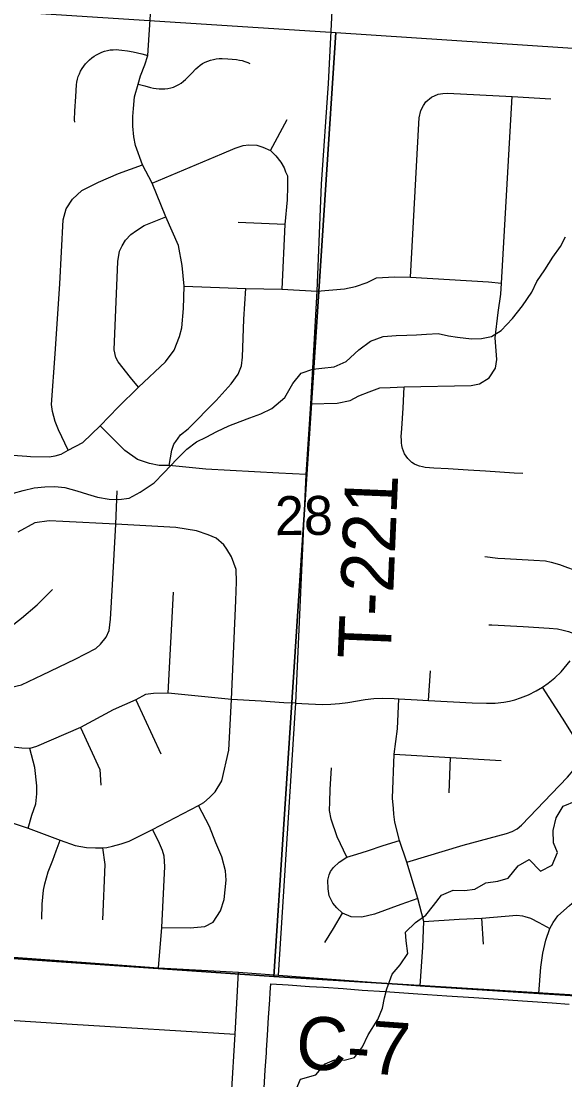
# Model space of a CAD drawing. Extents: x 114843 to 284848, y 317643 to 566895.
# Drawn here: x 270309 to 273394, y 367292 to 373300 of the extents above; entities that cross this region are included whole.
import ezdxf

# ---------------------------------------------------------------- set-up
doc = ezdxf.new("R2010")
doc.units = 0
for name, color, linetype in [('GM_X_Corporation', 7, 'Continuous'), ('GM_X_County_Road', 7, 'Continuous'), ('GM_X_County_Road_Text', 7, 'Continuous'), ('GM_X_Minor_River', 7, 'Continuous'), ('GM_X_Section', 7, 'Continuous'), ('GM_X_Section_Text', 7, 'Continuous'), ('GM_X_Township_Road', 7, 'Continuous'), ('GM_X_Township_Road_Text', 7, 'Continuous')]:
    doc.layers.add(name, color=color, linetype=linetype)

msp = doc.modelspace()

# ---------------------------------------------------------------- linework, layer by layer
at = {"layer": 'GM_X_Corporation'}
msp.add_lwpolyline([(271687.2, 367247), (271693.7, 367346.8), (271700.4, 367446.5), (271701.3, 367460.6), (271707, 367546.3), (271713.6, 367646.1), (271720.2, 367745.9), (271722.9, 367787.7), (271726.2, 367837.6), (271825, 367831), (271944.7, 367822.8), (272025.7, 367817.4), (272135.6, 367809.9), (272244.9, 367801.6), (272374.9, 367792.8), (272559.4, 367780.3), (272724.2, 367769.2), (272878.1, 367758.7), (273043.5, 367747.5), (273183.1, 367738), (273322.9, 367728.5), (273419.7, 367721.9)], dxfattribs=at)
at = {"layer": 'GM_X_County_Road'}
msp.add_lwpolyline([(269323.1, 368051.4), (269399.7, 368042.4), (270033.7, 368004.9), (271087.8, 367927.7), (271541.8, 367903.3), (271768.8, 367887.2), (272574.3, 367825.6), (273246.4, 367782.5), (274895.4, 367679.1), (275664.7, 367619.4), (275965.4, 367605), (276259.1, 367583.4), (276378.8, 367578.3), (276513, 367570.5), (276709.4, 367554.8), (276984.5, 367531.7), (277976.1, 367462.7), (277997.4, 367461.3)], dxfattribs=at)
at = {"layer": 'GM_X_Minor_River'}
for points in [[(273370.5, 372021.3), (273398.8, 372075.2)], [(270265.5, 370620.7), (270319.6, 370636.4), (270383.7, 370652), (270443.6, 370657.6), (270499.6, 370659.2), (270557.5, 370652.9), (270625.3, 370634.4), (270685.1, 370615.9), (270743, 370599.5), (270808.8, 370587.1), (270862.7, 370584.7), (270922.7, 370592.3), (270984.9, 370628), (271063.2, 370679.6), (271119.6, 370737.3), (271194.1, 370817), (271248.4, 370870.8), (271304.6, 370912.5), (271358.8, 370940.2), (271418.9, 370971.9), (271487.1, 371003.5), (271551.2, 371029.1), (271607.3, 371048.8), (271669.4, 371072.4), (271731.6, 371102.1), (271805.9, 371163.7), (271850.4, 371243.6), (271898.8, 371303.4), (271964.9, 371325), (272014.9, 371330.7), (272084.9, 371338.3), (272153, 371367.9), (272225.4, 371435.5), (272291.7, 371483.2), (272363.8, 371510.8), (272437.8, 371516.3), (272497.8, 371517.9), (272551.7, 371519.6), (272609.7, 371523.2), (272675.7, 371526.8), (272733.5, 371514.4), (272785.4, 371506), (272865.3, 371497.5), (272921.2, 371499.1), (272977.3, 371510.8), (273033.5, 371544.5), (273097.9, 371612.2), (273154.3, 371684), (273206.8, 371761.8), (273235.2, 371821.7), (273281.6, 371889.6), (273326.1, 371961.4), (273370.5, 372021.3)], [(271864.3, 367223.5), (271894.8, 367295.4), (271980.9, 367320.9), (272035.2, 367382.7), (272087.4, 367406.4), (272141.3, 367404), (272201.4, 367419.7), (272245.7, 367479.5), (272278.2, 367547.4), (272332.7, 367635.2), (272359.2, 367699.2), (272371.6, 367757.2), (272383.9, 367809.2), (272414.5, 367891.2), (272460.8, 367945), (272503.2, 368008.9), (272493.7, 368081.1), (272490.1, 368131.2), (272546.4, 368184.9), (272604.6, 368226.6), (272649, 368282.4), (272695.3, 368340.3), (272761.5, 368367.9), (272825.4, 368367.5), (272883.4, 368375.1), (272945.6, 368410.8), (273013.6, 368420.3), (273073.7, 368436), (273130.1, 368507.7), (273192.3, 368543.4), (273255.8, 368476.9), (273321.9, 368510.5), (273352.4, 368582.4), (273330.8, 368636.7), (273327.3, 368706.8), (273345.8, 368778.9), (273384.2, 368844.8), (273458.4, 368876.3)]]:
    msp.add_lwpolyline(points, dxfattribs=at)
at = {"layer": 'GM_X_Section'}
for points in [[(272095.3, 373235.7), (271743.5, 367879.3), (269112.3, 368061.2), (269448, 373405.5)], [(274700.3, 373063.4), (274390.7, 367709.1), (274308.6, 367720.8), (271743.5, 367879.3), (272095.3, 373235.7)], [(269112.3, 368061.2), (271743.5, 367879.3), (274308.6, 367720.8), (273996.5, 362446.6), (268764.2, 362800.8)]]:
    msp.add_lwpolyline(points, close=True, dxfattribs=at)
at = {"layer": 'GM_X_Township_Road'}
for p, q in [((271724.5, 372565.8), (271818.5, 372741.5)), ((271805.1, 372145.4), (271540.5, 372156.8)), ((271887.9, 371773.1), (271988, 371767)), ((271927.1, 370727.3), (271771.4, 370735.6)), ((271143.2, 369485.8), (271174.2, 370059.2)), ((272621.3, 369445.5), (272631.9, 369612.9)), ((270959.6, 369449.3), (271102.1, 369143.1)), ((272738.3, 368921.4), (272744.7, 369121)), ((272933.7, 368063), (272923.9, 368210.3))]:
    msp.add_line(p, q, dxfattribs=at)
for points in [[(271768.8, 367887.2), (271864.8, 369374.6), (271868, 369430.2), (271927.1, 370727.3), (271952.2, 371128), (271988, 371767), (272013.4, 372374.1), (272052.6, 372946.1), (272103, 373918.1), (272126.7, 374332.9), (272133.3, 374494.8), (272178.4, 374829.7), (272207.9, 375358.8), (272222.3, 375572.7), (272231.9, 375795.1), (272232, 375836), (272227.8, 375889)], [(270757.7, 371002.8), (270860.4, 371109.6), (270974.8, 371223.8), (271127.4, 371367), (271178.2, 371433.6), (271207.6, 371510.4), (271220.5, 371560.4), (271229.7, 371670.3), (271233.8, 371796.8), (271223.2, 371912.5), (271202, 372027.5), (271130.4, 372189.6), (271053.2, 372381.4), (270996.9, 372483.9), (270958.3, 372595.3), (270948.3, 372643.5), (270943.1, 372703.8), (270942.7, 372759.3), (270946, 372803.9), (270951.5, 372870.4), (270972.5, 372942.2), (270986.9, 372990.1), (271010.5, 373051.3), (271027, 373105.8), (271085.4, 373983.2)], [(270613.1, 372726), (270611.6, 372740.8), (270613.7, 372790.1), (270619, 372872.3), (270622.6, 372938), (270624.8, 372954.3), (270628.5, 372970.3), (270633.4, 372986.1), (270639.3, 373001.5), (270646.3, 373016.3), (270654.6, 373030.5), (270664, 373044), (270674.3, 373056.9), (270685.4, 373069.1), (270697.2, 373080.5), (270709.8, 373091.1), (270723.2, 373100.7), (270737.3, 373109.1), (270752, 373116.6), (270767.1, 373123.1), (270782.6, 373128.8), (270798.4, 373133.4), (270814.5, 373136.5), (270830.8, 373138), (270847.3, 373138.4), (270863.8, 373137.7), (270880.3, 373136.2), (270913, 373131.7), (270945.3, 373125.3), (270993.4, 373113.8), (271027, 373105.8)], [(270972.5, 372942.2), (271011.7, 372932.1), (271043.6, 372923.8), (271059.7, 372920.4), (271076, 372917.7), (271092.4, 372915.9), (271108.8, 372915), (271125.3, 372915.3), (271141.7, 372917.2), (271157.7, 372920.7), (271173.4, 372925.8), (271188.5, 372932.3), (271203.1, 372940), (271217, 372948.9), (271230.1, 372958.9), (271242.4, 372969.8), (271277, 373005.2), (271300.2, 373028.6), (271312.4, 373039.6), (271325.3, 373049.9), (271339, 373059), (271353.5, 373066.8), (271368.6, 373073.4), (271384.1, 373078.9), (271400, 373083.3), (271416.2, 373086.4), (271432.5, 373088.1), (271449, 373088.6), (271481.9, 373086.9), (271531.1, 373081.9), (271547.4, 373079.3), (271563.4, 373075.8), (271579.2, 373071.1), (271594.8, 373065.5), (271607.2, 373059)], [(272591.8, 372822.1), (272605.8, 372842.5), (272637, 372868.9), (272674.8, 372885), (272702.1, 372890.4), (272728.6, 372891.3), (273095.1, 372871.7), (273314.8, 372858.4)], [(271952.2, 371128), (272101.9, 371132.4), (272176.6, 371148), (272224.6, 371173.3), (272284.3, 371197), (272344.1, 371219.1), (272402.5, 371221.9), (272482.5, 371224.5), (272862.5, 371232.3), (272910.7, 371241.2), (272965.8, 371276.2), (273000.5, 371331.3), (273009.4, 371379.7), (272998.4, 371503.3), (273016.1, 371647.3), (273031, 371750.5), (273035.7, 371813.8), (273095.1, 372871.7)], [(272519.3, 371847.8), (272565.2, 372719.4), (272568.4, 372752.2), (272577.9, 372792.2), (272591.8, 372822.1)], [(271053.2, 372381.4), (271448.8, 372546.8), (271524.2, 372580.1), (271568.7, 372594.9), (271601.2, 372598.7), (271645.9, 372595.4), (271679.7, 372584.8), (271724.5, 372565.8), (271753.7, 372535.9), (271782.9, 372499.9), (271802.4, 372467.4), (271809.8, 372444.2), (271819.6, 372422.9), (271820.1, 372362.6), (271818.2, 372286.6), (271805.1, 372145.4), (271787.8, 371779.2)], [(270575, 370864.6), (270521.7, 370980.4), (270502.4, 371028.4), (270487.4, 371084.8), (270481.3, 371124.5), (270501.2, 371413), (270529, 371809.1), (270547.4, 372172.1), (270563.6, 372235.4), (270599.8, 372288.9), (270652.6, 372339.2), (270747.1, 372386), (270861.9, 372435.6), (270996.9, 372483.9)], [(270974.8, 371223.8), (270930.3, 371277.2), (270859.2, 371367.4), (270846.8, 371391.9), (270836.9, 371434.1), (270857.4, 371935.6), (270867.8, 371995.3), (270882.4, 372025.2), (270901.2, 372056.5), (270932.1, 372089.2), (270963.1, 372112.5), (271006.2, 372139.9), (271130.4, 372189.6)], [(271988, 371767), (272143.7, 371780.1), (272206.9, 371793.9), (272273.2, 371817.6), (272326.3, 371843), (272428.5, 371849), (272519.3, 371847.8), (272961.7, 371821.4), (273035.7, 371813.8)], [(271148.9, 370779.3), (271163.7, 370865.9), (271174.9, 370900.5), (271186.4, 370914.1), (271213, 370952.7), (271256.9, 370985.7), (271415.1, 371148.2), (271500.8, 371241), (271540.8, 371297.1), (271559.7, 371344.9), (271564.4, 371393.1), (271572.8, 371609.6), (271583.2, 371782.7)], [(271233.8, 371796.8), (271583.2, 371782.7), (271787.8, 371779.2), (271887.9, 371773.1)], [(273155.8, 370732.2), (273106.9, 370734.7), (272944.1, 370746), (272846.4, 370752), (272732.3, 370758.8), (272650.9, 370763.8), (272602.1, 370767.7), (272586, 370770.1), (272570.2, 370774), (272554.9, 370779.5), (272540.4, 370786.9), (272526.6, 370795.7), (272514, 370806), (272502.7, 370817.8), (272493, 370830.9), (272485.1, 370845.2), (272478.7, 370860.2), (272473.7, 370875.8), (272470, 370891.7), (272467.6, 370907.8), (272466.6, 370924.1), (272466.5, 370940.4), (272468.5, 370989.3), (272476.7, 371103.3), (272480.6, 371184.8), (272482.5, 371224.5)], [(270340.4, 370830.9), (270361.7, 370829.3), (270468.5, 370828.2), (270502.2, 370834.1), (270535.8, 370843.7), (270575, 370864.6), (270659, 370908.3), (270757.7, 371002.8)], [(271771.4, 370735.6), (271356.5, 370757.8), (271148.9, 370779.3), (271091.3, 370778.9), (271037.5, 370790), (270970.1, 370812.6), (270896.8, 370863.9), (270757.7, 371002.8)], [(268415.1, 370697.7), (268560, 370762.8), (268690.1, 370834.8), (268820.3, 370895.4), (268882, 370918.8), (268985.2, 370921.8), (269111.3, 370911.3), (269448.4, 370887.4), (269761.6, 370865.2), (270127.2, 370846.3), (270340.4, 370830.9)], [(270001.9, 369396.7), (270058.6, 369447.9), (270109.1, 369486.3), (270176.6, 369510.1), (270254.8, 369521.3), (270311.8, 369534.6), (270430.7, 369590.2), (270615.8, 369679.6), (270732.7, 369741), (270759.9, 369764.7), (270790.9, 369804), (270808.2, 369841.3), (270815.6, 369905.9), (270827.8, 370101.6), (270846.8, 370446), (270853.3, 370633.9)], [(270150.2, 368787.5), (270349.5, 368719.7), (270530.9, 368653), (270615.5, 368622.9), (270680.6, 368611.5), (270730, 368608.2), (270772.1, 368609.4), (270796.2, 368611.7), (270827, 368617.7), (270876.5, 368630.8), (270921.3, 368646.4), (271055, 368712.3), (271316.1, 368850.1), (271345.4, 368867.1), (271378.7, 368895), (271410.1, 368926.8), (271447.1, 368988.3), (271487.2, 369164), (271503.3, 369450.9), (271527.4, 370012.9), (271531.5, 370118), (271528.6, 370188.9), (271503.6, 370259.6), (271476.4, 370303.4), (271459.1, 370327.8), (271414.9, 370366.6), (271370.7, 370385.8), (271304.6, 370407.3), (271187.2, 370426), (270846.8, 370446), (270545.7, 370459.9), (270467.4, 370464.8), (270387.3, 370452.5), (270289.9, 370400.9)], [(272939.5, 370261.3), (273014.5, 370252.9), (273054.5, 370251), (273219.2, 370241.2), (273284.5, 370236.6), (273316.4, 370230.3), (273363.2, 370216.3), (273409.8, 370200), (273474.3, 370176.5), (273569.7, 370140.8)], [(269961.5, 369928.2), (270038.2, 369891.8), (270090.8, 369862.2), (270126.1, 369848.4), (270176.3, 369845.7), (270222.3, 369854.1), (270249.9, 369865.3), (270310.5, 369912.9), (270399.7, 369988.7), (270486.7, 370075.5)], [(272963.7, 369875.3), (272980.2, 369875.1), (273158.6, 369864.9), (273304.5, 369855.8), (273352.9, 369850.9), (273384.7, 369844.9), (273415.8, 369835.6), (273494.8, 369805.9)], [(271868, 369430.2), (271902.8, 369428.6), (272017.5, 369423.1), (272066.5, 369423.4), (272115.1, 369427.4), (272163.6, 369434.4), (272261, 369450.7), (272310.2, 369456.3), (272359.7, 369458.6), (272425.6, 369457), (272453, 369455.3), (272557, 369448.9), (272621.3, 369445.5), (272868.5, 369432.4), (272950.3, 369429.5), (272999.2, 369430.7), (273047.7, 369436.1), (273079.8, 369441.8), (273111.3, 369449.5), (273142.3, 369459.4), (273187.6, 369477.7), (273231.3, 369499.5), (273266.8, 369520.8), (273299.9, 369543.3), (273337.8, 369574), (273373, 369607.9), (273424.8, 369670.7)], [(272497.3, 368527), (272817.7, 368623.4), (273064.1, 368690.8), (273094.9, 368702.2), (273123.8, 368717.5), (273149.2, 368738), (273194.4, 368785.6), (273319.1, 368915.8), (273409.7, 369010.6), (273441.7, 369047.9), (273458.5, 369075.9), (273469, 369106.9), (273472.8, 369139.5), (273472, 369172.2), (273469.4, 369188.4), (273464.9, 369204), (273458.4, 369219.1), (273442.2, 369247.6), (273380.2, 369344.1), (273266.8, 369520.8)], [(271868, 369430.2), (271800.1, 369432.5), (271671.3, 369441.7), (271503.3, 369450.9), (271143.2, 369485.8), (271059.4, 369484.7), (271014.2, 369479), (270959.6, 369449.3), (270831, 369391.6), (270645.8, 369291.3), (270396.9, 369183.6), (270358.9, 369172.8), (270312.4, 369174.6), (270242.5, 369182.5)], [(272574.3, 367825.6), (272588.7, 368044.4), (272594.3, 368191.4), (272559.2, 368322), (272497.3, 368527), (272456.6, 368649.8), (272429.7, 368754.2), (272424.4, 368800.2), (272421.7, 368831.2), (272415.6, 368890.6), (272426.7, 369139.8), (272445.5, 369284.9), (272453, 369455.3)], [(270645.8, 369291.3), (270756.4, 369054), (270761.6, 368964.3)], [(270349.5, 368719.7), (270370.1, 368794.4), (270392.8, 368858), (270398.6, 368915.2), (270398.3, 368960.1), (270386.7, 369065.2), (270358.9, 369172.8)], [(272426.7, 369139.8), (272744.7, 369121), (273032.8, 369104)], [(272156.3, 368555.6), (272102, 368670.9), (272067.7, 368771.4), (272059.3, 368821.7), (272060.2, 368869.9), (272062.1, 368939.8), (272070.6, 369062.9)], [(271107.8, 368156.8), (271268.5, 368155.2), (271351.4, 368162.2), (271399.1, 368186.5), (271440.1, 368252.2), (271460.4, 368316.2), (271471.8, 368425.6), (271468.8, 368479.2), (271447.5, 368557.3), (271413.4, 368636.8), (271377.6, 368730.8), (271316.1, 368850.1)], [(271087.8, 367927.7), (271107.8, 368156.8), (271124.3, 368502.4), (271120.2, 368561.3), (271110.7, 368594.4), (271089.2, 368646.8), (271055, 368712.3)], [(270427.2, 368203.6), (270429.1, 368288.8), (270436.1, 368368.1), (270443.7, 368405.5), (270462.2, 368473.6), (270489.7, 368539.4), (270507.1, 368592), (270530.9, 368653)], [(272559.2, 368322), (272462.8, 368287.2), (272313.7, 368233.4), (272242.1, 368215.3), (272182.4, 368217.4), (272132.5, 368238.2), (272099.9, 368269), (272077.4, 368295), (272057.2, 368335.9), (272050.7, 368376.9), (272050.3, 368425.5), (272056.3, 368456.6), (272064.9, 368474.1), (272082.1, 368497.8), (272113, 368527.9), (272156.3, 368555.6), (272214.6, 368573.4), (272274.2, 368592.5), (272363.5, 368621.8), (272456.6, 368649.8)], [(273246.4, 367782.5), (273258.7, 367931.9), (273268.7, 368012), (273286.9, 368084.1), (273310.1, 368150.4), (273328.5, 368185.7), (273355.2, 368223.3), (273421.6, 368282.6), (273513, 368360.4), (273547.2, 368382.4), (273596, 368409.6), (273759.7, 368511.9), (273812.8, 368547.4), (273849, 368579.9), (273906.2, 368625.2)], [(270771.7, 368200.1), (270786.7, 368513.6), (270772.1, 368609.4)], [(272033, 368072), (272080.9, 368152), (272132.5, 368238.2)], [(272594.3, 368191.4), (272795.5, 368203.2), (272923.9, 368210.3), (273121.6, 368226), (273153.5, 368223), (273167.8, 368219.8), (273198.6, 368209), (273247.1, 368185.7), (273310.1, 368150.4)], [(271502.2, 367207.2), (271523.2, 367551.5), (271541.8, 367903.3)], [(269370.9, 367687.9), (269946.8, 367650.7), (270597.7, 367608.9), (271523.2, 367551.5)]]:
    msp.add_lwpolyline(points, dxfattribs=at)

# ---------------------------------------------------------------- texts
at = {"layer": 'GM_X_County_Road_Text'}
msp.add_text('C-7', height=300.02, rotation=355.84025, dxfattribs=at).set_placement((271860, 367360))
at = {"layer": 'GM_X_Section_Text'}
msp.add_text('28', height=221.02, rotation=0.41519, dxfattribs=at).set_placement((271749.9, 370383))
at = {"layer": 'GM_X_Township_Road_Text'}
msp.add_text('T-221', height=300.02, rotation=87.60931, dxfattribs=at).set_placement((272404.9, 369675.4))

doc.saveas('drawing.dxf')
